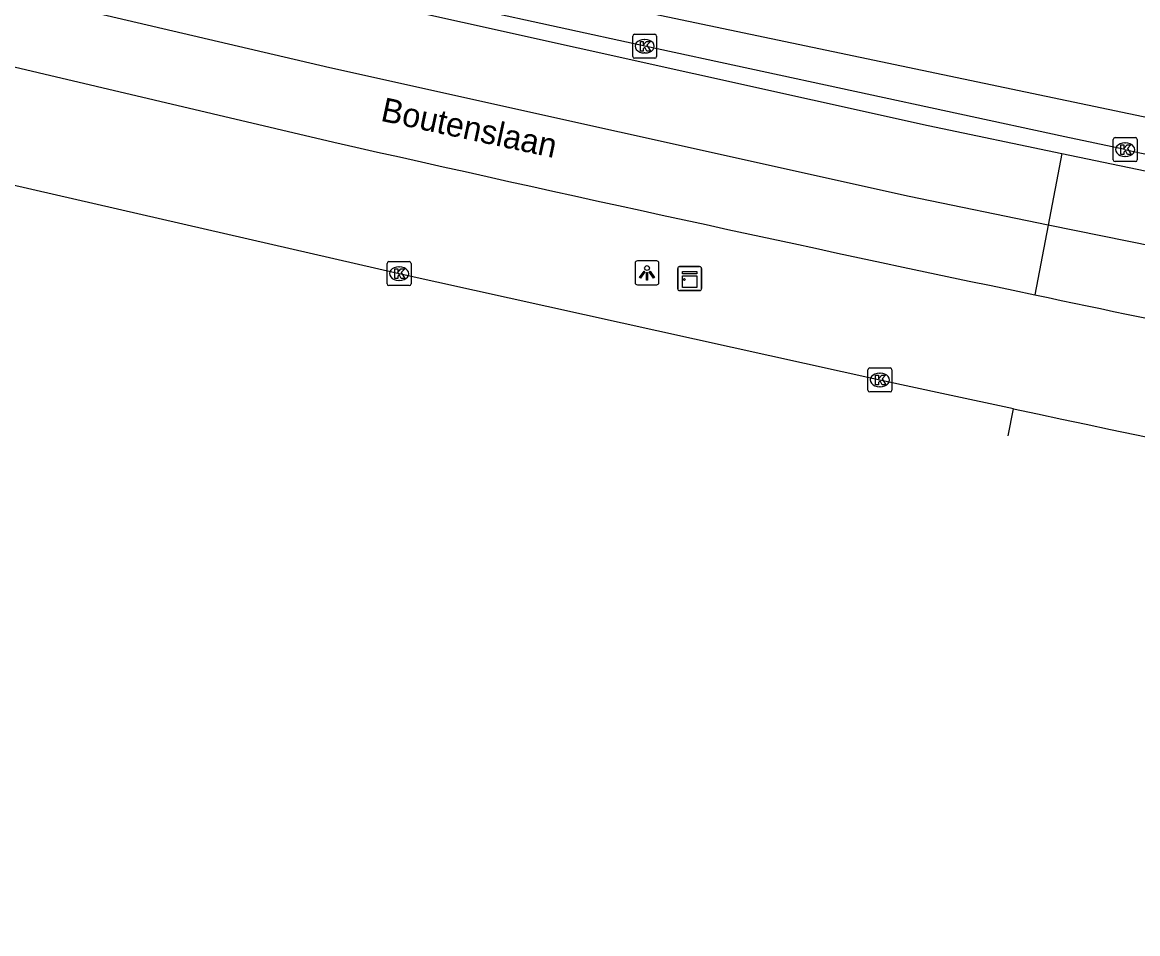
# Model space of a CAD drawing. Extents: x 160356 to 161355, y 381727 to 382845.
# Drawn here: x 161037.15 to 161083.7, y 381736.37 to 381774.39 of the extents above; entities that cross this region are included whole.
import ezdxf

# ---------------------------------------------------------------- set-up
doc = ezdxf.new("R2010")
doc.units = 0
for name, color, linetype in [('IMGEO_Kast', 7, 'Continuous'), ('IMGEO_Kolk', 7, 'Continuous'), ('IMGEO_Lichtpunt', 7, 'Continuous'), ('IMGEO_Openbare_ruimte_label', 7, 'Continuous'), ('IMGEO_Rijbaan_lokaal_open', 7, 'Continuous'), ('IMGEO_Rijbaan_regionaal_gesloten', 7, 'Continuous')]:
    doc.layers.add(name, color=color, linetype=linetype)

msp = doc.modelspace()

# ---------------------------------------------------------------- linework, layer by layer
at = {"layer": 'IMGEO_Kast'}
for p, q in [((161064.499, 381763.274), (161064.499, 381764.115)), ((161064.499, 381764.115), (161064.499, 381763.274)), ((161064.574, 381764.199), (161065.415, 381764.199)), ((161065.415, 381764.199), (161064.574, 381764.199)), ((161065.499, 381764.124), (161065.499, 381763.283)), ((161065.499, 381763.283), (161065.499, 381764.124)), ((161065.424, 381763.199), (161064.583, 381763.199)), ((161064.583, 381763.199), (161065.424, 381763.199))]:
    msp.add_line(p, q, dxfattribs=at)
for points in [[(161064.694, 381763.989), (161065.294, 381763.989), (161065.294, 381763.904), (161064.694, 381763.904), (161064.694, 381763.989)], [(161064.694, 381763.814), (161065.294, 381763.814), (161065.294, 381763.325), (161064.694, 381763.325), (161064.694, 381763.814)]]:
    msp.add_lwpolyline(points, dxfattribs=at)
msp.add_circle((161064.778, 381763.663), 0.0377, dxfattribs=at)
for centre, start, end in [((161064.577, 381764.121), 92.4484, 184.2845), ((161064.577, 381764.121), 92.4484, 184.2845), ((161065.421, 381764.121), 2.4484, 94.2845), ((161065.421, 381764.121), 2.4484, 94.2845), ((161064.577, 381763.277), 182.4484, 274.2845), ((161064.577, 381763.277), 182.4484, 274.2845), ((161065.421, 381763.277), 272.4484, 4.2845), ((161065.421, 381763.277), 272.4484, 4.2845)]:
    msp.add_arc(centre, 0.0779, start, end, dxfattribs=at)
at = {"layer": 'IMGEO_Kolk'}
for p, q in [((161062.621, 381772.964), (161062.621, 381773.816)), ((161062.696, 381773.89), (161063.548, 381773.89)), ((161063.109, 381773.67), (161063.134, 381773.67)), ((161063.622, 381773.816), (161063.622, 381772.964)), ((161063.548, 381772.89), (161062.696, 381772.89)), ((161063.132, 381773.11), (161063.107, 381773.11)), ((161082.679, 381768.651), (161082.679, 381769.503)), ((161082.754, 381769.577), (161083.606, 381769.577)), ((161083.68, 381769.503), (161083.68, 381768.651)), ((161083.167, 381769.357), (161083.192, 381769.357)), ((161083.606, 381768.577), (161082.754, 381768.577)), ((161083.19, 381768.797), (161083.165, 381768.797)), ((161052.447, 381764.405), (161053.299, 381764.405)), ((161052.372, 381763.479), (161052.372, 381764.331)), ((161052.86, 381764.185), (161052.885, 381764.185)), ((161053.373, 381764.331), (161053.373, 381763.479)), ((161052.883, 381763.625), (161052.858, 381763.625)), ((161053.299, 381763.405), (161052.447, 381763.405)), ((161072.44, 381759.044), (161072.44, 381759.896)), ((161072.515, 381759.97), (161073.367, 381759.97)), ((161072.928, 381759.75), (161072.953, 381759.75)), ((161073.441, 381759.896), (161073.441, 381759.044)), ((161073.367, 381758.97), (161072.515, 381758.97)), ((161072.951, 381759.19), (161072.926, 381759.19))]:
    msp.add_line(p, q, dxfattribs=at)
for points in [[(161062.621, 381772.964), (161062.621, 381773.816)], [(161062.696, 381773.89), (161063.548, 381773.89)], [(161063.622, 381773.816), (161063.622, 381772.964)], [(161062.942, 381773.59), (161063.065, 381773.59), (161063.065, 381773.439), (161063.195, 381773.59), (161063.359, 381773.59), (161063.213, 381773.439), (161063.366, 381773.19), (161063.214, 381773.19), (161063.129, 381773.354), (161063.065, 381773.287), (161063.065, 381773.19), (161062.942, 381773.19), (161062.942, 381773.59)], [(161063.548, 381772.89), (161062.696, 381772.89)], [(161082.679, 381768.651), (161082.679, 381769.503)], [(161082.754, 381769.577), (161083.606, 381769.577)], [(161083.68, 381769.503), (161083.68, 381768.651)], [(161083, 381769.277), (161083.123, 381769.277), (161083.123, 381769.126), (161083.253, 381769.277), (161083.417, 381769.277), (161083.271, 381769.126), (161083.424, 381768.877), (161083.272, 381768.877), (161083.187, 381769.041), (161083.123, 381768.974), (161083.123, 381768.877), (161083, 381768.877), (161083, 381769.277)], [(161083.606, 381768.577), (161082.754, 381768.577)], [(161052.447, 381764.405), (161053.299, 381764.405)], [(161052.372, 381763.479), (161052.372, 381764.331)], [(161052.693, 381764.105), (161052.816, 381764.105), (161052.816, 381763.954), (161052.946, 381764.105), (161053.11, 381764.105), (161052.964, 381763.954), (161053.117, 381763.705), (161052.965, 381763.705), (161052.88, 381763.869), (161052.816, 381763.802), (161052.816, 381763.705), (161052.693, 381763.705), (161052.693, 381764.105)], [(161053.373, 381764.331), (161053.373, 381763.479)], [(161053.299, 381763.405), (161052.447, 381763.405)], [(161072.44, 381759.044), (161072.44, 381759.896)], [(161072.515, 381759.97), (161073.367, 381759.97)], [(161073.441, 381759.896), (161073.441, 381759.044)], [(161072.761, 381759.67), (161072.884, 381759.67), (161072.884, 381759.519), (161073.014, 381759.67), (161073.178, 381759.67), (161073.032, 381759.519), (161073.185, 381759.27), (161073.033, 381759.27), (161072.948, 381759.434), (161072.884, 381759.367), (161072.884, 381759.27), (161072.761, 381759.27), (161072.761, 381759.67)], [(161073.367, 381758.97), (161072.515, 381758.97)]]:
    msp.add_lwpolyline(points, dxfattribs=at)
for centre, start, end in [((161062.698, 381773.814), 91.552, 178.448), ((161062.698, 381773.814), 91.552, 178.448), ((161063.546, 381773.814), 1.552, 88.448), ((161063.546, 381773.814), 1.552, 88.448), ((161062.698, 381772.966), 181.552, 268.448), ((161062.698, 381772.966), 181.552, 268.448), ((161063.546, 381772.966), 271.552, 358.448), ((161063.546, 381772.966), 271.552, 358.448), ((161082.756, 381769.501), 91.552, 178.448), ((161082.756, 381769.501), 91.552, 178.448), ((161083.604, 381769.501), 1.552, 88.448), ((161083.604, 381769.501), 1.552, 88.448), ((161082.756, 381768.653), 181.552, 268.448), ((161082.756, 381768.653), 181.552, 268.448), ((161083.604, 381768.653), 271.552, 358.448), ((161083.604, 381768.653), 271.552, 358.448), ((161052.449, 381764.329), 91.552, 178.448), ((161052.449, 381764.329), 91.552, 178.448), ((161053.297, 381764.329), 1.552, 88.448), ((161053.297, 381764.329), 1.552, 88.448), ((161052.449, 381763.481), 181.552, 268.448), ((161052.449, 381763.481), 181.552, 268.448), ((161053.297, 381763.481), 271.552, 358.448), ((161053.297, 381763.481), 271.552, 358.448), ((161072.517, 381759.894), 91.552, 178.448), ((161072.517, 381759.894), 91.552, 178.448), ((161073.365, 381759.894), 1.552, 88.448), ((161073.365, 381759.894), 1.552, 88.448), ((161072.517, 381759.046), 181.552, 268.448), ((161072.517, 381759.046), 181.552, 268.448), ((161073.365, 381759.046), 271.552, 358.448), ((161073.365, 381759.046), 271.552, 358.448)]:
    msp.add_arc(centre, 0.0765, start, end, dxfattribs=at)
for centre, major_axis, ratio, start_param, end_param in [((161063.108, 381773.39), (-0.387, 0.002), 0.722429, 4.712389, 7.853982), ((161063.133, 381773.39), (-0.39, 0.002), 0.717154, 1.570796, 4.712389), ((161083.166, 381769.077), (-0.387, 0.002), 0.722429, 4.712389, 7.853982), ((161083.191, 381769.077), (-0.39, 0.002), 0.717154, 1.570796, 4.712389), ((161052.859, 381763.905), (-0.387, 0.002), 0.722429, 4.712389, 7.853982), ((161052.884, 381763.905), (-0.39, 0.002), 0.717154, 1.570796, 4.712389), ((161072.927, 381759.47), (-0.387, 0.002), 0.722429, 4.712389, 7.853982), ((161072.952, 381759.47), (-0.39, 0.002), 0.717154, 1.570796, 4.712389)]:
    msp.add_ellipse(centre, major_axis=major_axis, ratio=ratio, start_param=start_param, end_param=end_param, dxfattribs=at)
at = {"layer": 'IMGEO_Lichtpunt'}
for p, q in [((161063.624, 381764.436), (161062.816, 381764.436)), ((161063.624, 381764.436), (161062.816, 381764.436)), ((161062.722, 381764.341), (161062.722, 381763.534)), ((161062.722, 381764.341), (161062.722, 381763.534)), ((161063.718, 381763.534), (161063.718, 381764.341)), ((161063.718, 381763.534), (161063.718, 381764.341)), ((161062.816, 381763.44), (161063.624, 381763.44)), ((161062.816, 381763.44), (161063.624, 381763.44))]:
    msp.add_line(p, q, dxfattribs=at)
for points in [[(161063.096, 381764.005), (161063.135, 381763.977), (161062.947, 381763.715), (161062.909, 381763.742), (161063.096, 381764.005)], [(161063.198, 381763.957), (161063.245, 381763.957), (161063.245, 381763.635), (161063.198, 381763.635), (161063.198, 381763.957)], [(161063.308, 381763.977), (161063.346, 381764.004), (161063.533, 381763.742), (161063.494, 381763.714), (161063.308, 381763.977)]]:
    msp.add_lwpolyline(points, dxfattribs=at)
msp.add_circle((161063.221, 381764.139), 0.0994, dxfattribs=at)
for centre, start, end in [((161062.816, 381764.341), 90, 180), ((161062.816, 381764.341), 90, 180), ((161063.624, 381764.341), 0, 90), ((161063.624, 381764.341), 0, 90), ((161062.816, 381763.534), 180, 270), ((161062.816, 381763.534), 180, 270), ((161063.624, 381763.534), 270, 0), ((161063.624, 381763.534), 270, 360)]:
    msp.add_arc(centre, 0.0946, start, end, dxfattribs=at)
at = {"layer": 'IMGEO_Rijbaan_lokaal_open'}
for points in [[(161056.322, 381776.257), (161086.773, 381769.866), (161091.665, 381768.816), (161099.403, 381767.154), (161108.547, 381765.293), (161122.023, 381762.485), (161125.709, 381761.736), (161130.923, 381760.676)], [(161083.156, 381769.081), (161080.661, 381769.617), (161063.124, 381773.388), (161055.979, 381774.951)]]:
    msp.add_lwpolyline(points, dxfattribs=at)
msp.add_arc((161654.456, 384534.012), 2823.336, 258.325634, 259.160966, dxfattribs=at)
at = {"layer": 'IMGEO_Rijbaan_regionaal_gesloten'}
for points in [[(161079.963, 381765.932), (161074.156, 381767.125), (161049.977, 381772.492), (161026.922, 381777.888), (160981.896, 381789.212), (160955.092, 381796.584), (160934.913, 381802.319), (160927.842, 381804.369)], [(160927.043, 381801.579), (160927.789, 381801.365), (160928.535, 381801.152), (160931.884, 381800.19), (160956.489, 381793.125), (160975.091, 381788.007), (160991.391, 381783.679), (161022.791, 381775.836), (161050.149, 381769.388)], [(161078.51, 381758.267), (161075.725, 381758.865), (161072.941, 381759.468), (161052.872, 381763.904), (161034.81, 381768.047), (161021.895, 381771.107), (161013.857, 381773.047), (161004.806, 381775.329), (161000, 381776.575), (160975.051, 381783.045), (160955.238, 381788.501), (160944.804, 381791.38), (160934.496, 381794.266), (160930.623, 381795.399), (160926.548, 381796.592), (160925.69, 381796.849)], [(161020.075, 381782.715), (161045.737, 381776.58), (161074.955, 381770.078), (161080.529, 381768.918)], [(161080.529, 381768.918), (161079.963, 381765.932)], [(161080.529, 381768.918), (161097.321, 381765.422), (161112.516, 381762.406), (161130.652, 381758.978)], [(161079.963, 381765.932), (161079.411, 381763.019)], [(161256.706, 381736.374), (161184.233, 381746.274), (161109.03, 381760.044), (161079.963, 381765.932)], [(161078.296, 381757.139), (161078.51, 381758.267)]]:
    msp.add_lwpolyline(points, dxfattribs=at)
for centre, radius, start, end in [((161492.003, 383729.054), 2008.862, 257.293767, 258.147911), ((161479.666, 383669.359), 1947.906, 258.142407, 258.668088), ((161369.877, 383123.897), 1396.367, 257.95613, 259.316202)]:
    msp.add_arc(centre, radius, start, end, dxfattribs=at)

# ---------------------------------------------------------------- texts
at = {"layer": 'IMGEO_Openbare_ruimte_label'}
msp.add_text('Boutenslaan', height=1, rotation=347.8812, dxfattribs=at).set_placement((161052.064, 381770.287))

doc.saveas('drawing.dxf')
